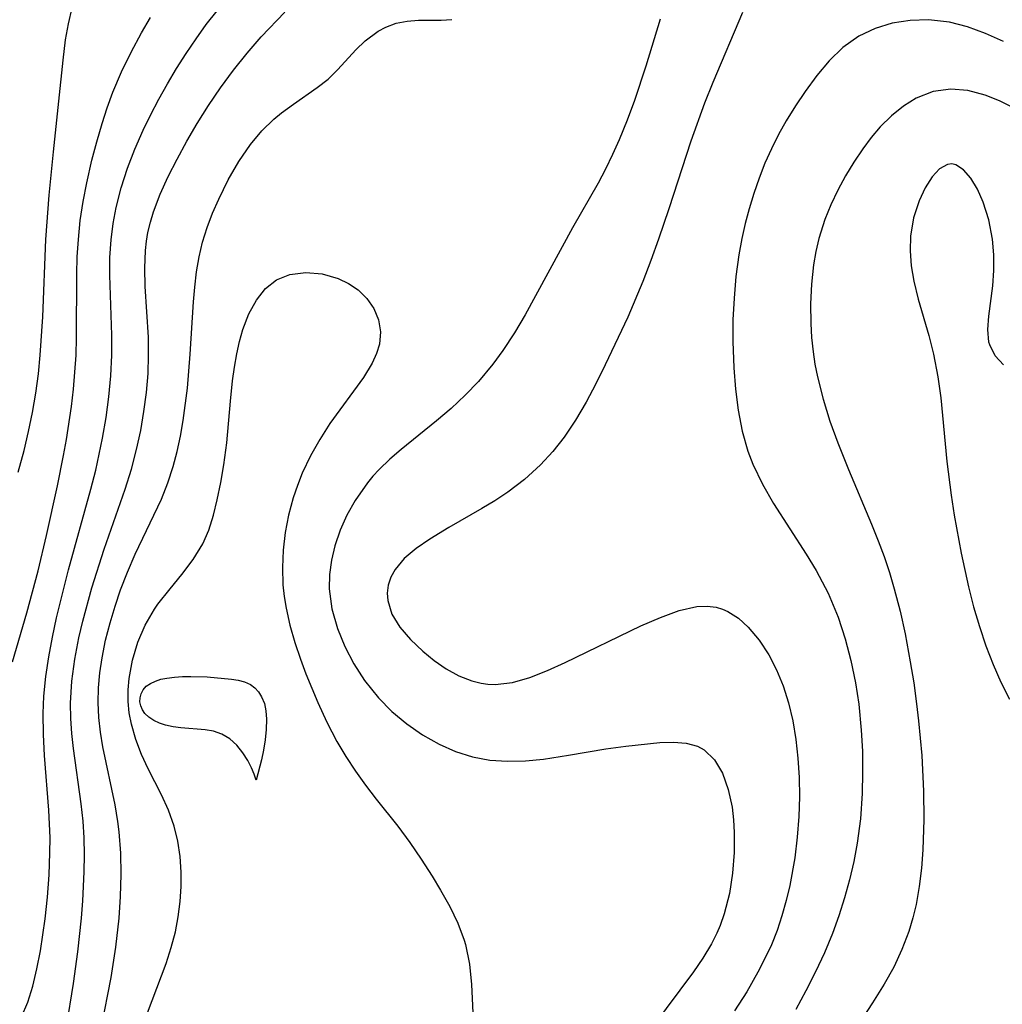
# Model space of a CAD drawing. Header units: metres. Extents: x 1073367 to 1082519, y 1569854 to 1574957.
# Tile 504 of 656: x 1077578 to 1077663, y 1573808 to 1573892. Entities that reach past the tile are written whole.
import ezdxf

# ---------------------------------------------------------------- set-up
doc = ezdxf.new("R2010")
doc.units = ezdxf.units.M
doc.layers.add('CGG_CurvaNivelLidar_v1', color=253, linetype='Continuous', lineweight=30)

msp = doc.modelspace()

# ---------------------------------------------------------------- linework, layer by layer
at = {"layer": 'CGG_CurvaNivelLidar_v1'}
for p, q in [((1077582.3185, 1573892.1019, 70.5), (1077582.6398, 1573893.4816, 70.5)), ((1077594.1915, 1573892.0231, 69.5), (1077595.1142, 1573893.2215, 69.5)), ((1077588.6128, 1573891.3088, 70), (1077589.3857, 1573892.6256, 70)), ((1077598.9287, 1573890.9799, 69), (1077600.9686, 1573893.0978, 69)), ((1077611.5165, 1573892.3284, 68.5), (1077612.4859, 1573892.3961, 68.5)), ((1077612.4859, 1573892.3961, 68.5), (1077614.434, 1573892.3998, 68.5)), ((1077614.434, 1573892.3998, 68.5), (1077615.3419, 1573892.468, 68.5)), ((1077633.3212, 1573892.4823, 68.5), (1077632.072, 1573888.4344, 68.5)), ((1077640.3976, 1573893.075, 69), (1077637.8376, 1573887.0259, 69)), ((1077654.8567, 1573892.3827, 69.5), (1077653.3128, 1573892.1392, 69.5)), ((1077656.434, 1573892.4314, 69.5), (1077654.8567, 1573892.3827, 69.5)), ((1077658.232, 1573892.2373, 69.5), (1077656.434, 1573892.4314, 69.5)), ((1077582.0654, 1573890.7058, 70.5), (1077582.3185, 1573892.1019, 70.5)), ((1077593.3048, 1573890.7949, 69.5), (1077594.1915, 1573892.0231, 69.5)), ((1077609.0161, 1573891.4747, 68.5), (1077609.66, 1573891.8184, 68.5)), ((1077609.66, 1573891.8184, 68.5), (1077610.5571, 1573892.1449, 68.5)), ((1077610.5571, 1573892.1449, 68.5), (1077611.5165, 1573892.3284, 68.5)), ((1077651.8296, 1573891.6964, 69.5), (1077650.439, 1573891.0349, 69.5)), ((1077653.3128, 1573892.1392, 69.5), (1077651.8296, 1573891.6964, 69.5)), ((1077659.798, 1573891.8392, 69.5), (1077658.232, 1573892.2373, 69.5)), ((1077661.3507, 1573891.2705, 69.5), (1077659.798, 1573891.8392, 69.5)), ((1077581.8436, 1573888.9687, 70.5), (1077582.0654, 1573890.7058, 70.5)), ((1077587.7118, 1573889.6447, 70), (1077588.6128, 1573891.3088, 70)), ((1077592.4538, 1573889.5399, 69.5), (1077593.3048, 1573890.7949, 69.5)), ((1077597.7026, 1573889.5644, 69), (1077598.9287, 1573890.9799, 69)), ((1077607.8839, 1573890.6192, 68.5), (1077609.0161, 1573891.4747, 68.5)), ((1077650.439, 1573891.0349, 69.5), (1077649.056, 1573890.0434, 69.5)), ((1077662.8909, 1573890.5745, 69.5), (1077661.3507, 1573891.2705, 69.5)), ((1077605.5381, 1573888.1501, 68.5), (1077607.0914, 1573889.8375, 68.5)), ((1077607.0914, 1573889.8375, 68.5), (1077607.8839, 1573890.6192, 68.5)), ((1077649.056, 1573890.0434, 69.5), (1077647.8881, 1573888.917, 69.5)), ((1077581.4908, 1573885.4111, 70.5), (1077581.8436, 1573888.9687, 70.5)), ((1077586.8845, 1573887.9469, 70), (1077587.7118, 1573889.6447, 70)), ((1077591.6291, 1573888.244, 69.5), (1077592.4538, 1573889.5399, 69.5)), ((1077596.5357, 1573888.0914, 69), (1077597.7026, 1573889.5644, 69)), ((1077590.8409, 1573886.9261, 69.5), (1077591.6291, 1573888.244, 69.5)), ((1077604.6895, 1573887.3364, 68.5), (1077605.5381, 1573888.1501, 68.5)), ((1077632.072, 1573888.4344, 68.5), (1077631.0857, 1573885.4926, 68.5)), ((1077647.8881, 1573888.917, 69.5), (1077646.8066, 1573887.6442, 69.5)), ((1077586.1477, 1573886.2118, 70), (1077586.8845, 1573887.9469, 70)), ((1077595.4252, 1573886.5713, 69), (1077596.5357, 1573888.0914, 69)), ((1077603.7547, 1573886.5944, 68.5), (1077604.6895, 1573887.3364, 68.5)), ((1077646.8066, 1573887.6442, 69.5), (1077645.7914, 1573886.2653, 69.5)), ((1077590.0898, 1573885.5886, 69.5), (1077590.8409, 1573886.9261, 69.5)), ((1077594.3937, 1573885.0464, 69), (1077595.4252, 1573886.5713, 69)), ((1077601.7163, 1573885.1797, 68.5), (1077603.7547, 1573886.5944, 68.5)), ((1077637.8376, 1573887.0259, 69), (1077637.1401, 1573885.2623, 69)), ((1077658.3523, 1573886.4709, 70), (1077656.8315, 1573886.2465, 70)), ((1077659.8268, 1573886.3452, 70), (1077658.3523, 1573886.4709, 70)), ((1077585.6551, 1573884.8592, 70), (1077586.1477, 1573886.2118, 70)), ((1077589.3787, 1573884.2327, 69.5), (1077590.0898, 1573885.5886, 69.5)), ((1077645.7914, 1573886.2653, 69.5), (1077644.9653, 1573885.0222, 69.5)), ((1077655.3725, 1573885.6798, 70), (1077654.2779, 1573885.0075, 70)), ((1077656.8315, 1573886.2465, 70), (1077655.3725, 1573885.6798, 70)), ((1077661.3079, 1573885.9491, 70), (1077659.8268, 1573886.3452, 70)), ((1077662.567, 1573885.4467, 70), (1077661.3079, 1573885.9491, 70)), ((1077581.0097, 1573881.071, 70.5), (1077581.4908, 1573885.4111, 70.5)), ((1077585.2106, 1573883.4879, 70), (1077585.6551, 1573884.8592, 70)), ((1077593.415, 1573883.4921, 69), (1077594.3937, 1573885.0464, 69)), ((1077600.6854, 1573884.4218, 68.5), (1077601.7163, 1573885.1797, 68.5)), ((1077631.0857, 1573885.4926, 68.5), (1077630.4588, 1573883.7956, 68.5)), ((1077637.1401, 1573885.2623, 69), (1077635.9596, 1573881.9626, 69)), ((1077644.9653, 1573885.0222, 69.5), (1077644.1816, 1573883.7322, 69.5)), ((1077654.2779, 1573885.0075, 70), (1077653.2458, 1573884.1729, 70)), ((1077663.8089, 1573884.8248, 70), (1077662.567, 1573885.4467, 70)), ((1077588.7469, 1573882.9302, 69.5), (1077589.3787, 1573884.2327, 69.5)), ((1077600.0107, 1573883.863, 68.5), (1077600.6854, 1573884.4218, 68.5)), ((1077653.2458, 1573884.1729, 70), (1077652.2767, 1573883.2051, 70)), ((1077584.7473, 1573881.9154, 70), (1077585.2106, 1573883.4879, 70)), ((1077592.5162, 1573881.9632, 69), (1077593.415, 1573883.4921, 69)), ((1077598.9761, 1573882.8558, 68.5), (1077600.0107, 1573883.863, 68.5)), ((1077630.4588, 1573883.7956, 68.5), (1077629.7727, 1573882.099, 68.5)), ((1077644.1816, 1573883.7322, 69.5), (1077643.5213, 1573882.5417, 69.5)), ((1077652.2767, 1573883.2051, 70), (1077651.5048, 1573882.2973, 70)), ((1077588.0344, 1573881.298, 69.5), (1077588.7469, 1573882.9302, 69.5)), ((1077598.0101, 1573881.6957, 68.5), (1077598.9761, 1573882.8558, 68.5)), ((1077643.5213, 1573882.5417, 69.5), (1077642.9056, 1573881.3207, 69.5)), ((1077651.5048, 1573882.2973, 70), (1077650.7747, 1573881.3259, 70)), ((1077584.3265, 1573880.3292, 70), (1077584.7473, 1573881.9154, 70)), ((1077591.6662, 1573880.422, 69), (1077592.5162, 1573881.9632, 69)), ((1077596.9983, 1573880.2173, 68.5), (1077598.0101, 1573881.6957, 68.5)), ((1077629.7727, 1573882.099, 68.5), (1077629.205, 1573880.8237, 68.5)), ((1077635.9596, 1573881.9626, 69), (1077634.0606, 1573876.1513, 69)), ((1077650.7747, 1573881.3259, 70), (1077650.0019, 1573880.179, 70)), ((1077580.6465, 1573877.3077, 70.5), (1077581.0097, 1573881.071, 70.5)), ((1077587.4022, 1573879.6408, 69.5), (1077588.0344, 1573881.298, 69.5)), ((1077629.205, 1573880.8237, 68.5), (1077628.5994, 1573879.5726, 68.5)), ((1077642.9056, 1573881.3207, 69.5), (1077642.3415, 1573880.0708, 69.5)), ((1077583.8807, 1573878.39, 70), (1077584.3265, 1573880.3292, 70)), ((1077586.8592, 1573877.9607, 69.5), (1077587.4022, 1573879.6408, 69.5)), ((1077590.8981, 1573878.9279, 69), (1077591.6662, 1573880.422, 69)), ((1077596.0878, 1573878.6372, 68.5), (1077596.9983, 1573880.2173, 68.5)), ((1077642.3415, 1573880.0708, 69.5), (1077641.8301, 1573878.7794, 69.5)), ((1077650.0019, 1573880.179, 70), (1077649.2783, 1573878.9814, 70)), ((1077658.0633, 1573879.9771, 70.5), (1077657.3848, 1573879.5986, 70.5)), ((1077658.4438, 1573880.0155, 70.5), (1077658.0633, 1573879.9771, 70.5)), ((1077658.7953, 1573879.9325, 70.5), (1077658.4438, 1573880.0155, 70.5)), ((1077659.4497, 1573879.5012, 70.5), (1077658.7953, 1573879.9325, 70.5)), ((1077590.2079, 1573877.4197, 69), (1077590.8981, 1573878.9279, 69)), ((1077628.5994, 1573879.5726, 68.5), (1077627.955, 1573878.3484, 68.5)), ((1077641.8301, 1573878.7794, 69.5), (1077641.3734, 1573877.4647, 69.5)), ((1077649.2783, 1573878.9814, 70), (1077648.6091, 1573877.7417, 70)), ((1077656.7411, 1573878.9013, 70.5), (1077656.1493, 1573877.9626, 70.5)), ((1077657.3848, 1573879.5986, 70.5), (1077656.7411, 1573878.9013, 70.5)), ((1077660.0735, 1573878.7793, 70.5), (1077659.4497, 1573879.5012, 70.5)), ((1077660.6482, 1573877.8336, 70.5), (1077660.0735, 1573878.7793, 70.5)), ((1077583.5747, 1573876.7672, 70), (1077583.8807, 1573878.39, 70)), ((1077586.4213, 1573876.2581, 69.5), (1077586.8592, 1573877.9607, 69.5)), ((1077595.2655, 1573876.9868, 68.5), (1077596.0878, 1573878.6372, 68.5)), ((1077627.955, 1573878.3484, 68.5), (1077625.761, 1573874.5072, 68.5)), ((1077656.1493, 1573877.9626, 70.5), (1077655.6304, 1573876.8437, 70.5)), ((1077580.3704, 1573873.5005, 70.5), (1077580.6465, 1573877.3077, 70.5)), ((1077589.6323, 1573875.886, 69), (1077590.2079, 1573877.4197, 69)), ((1077641.3734, 1573877.4647, 69.5), (1077640.9665, 1573876.1321, 69.5)), ((1077648.6091, 1573877.7417, 70), (1077648.0176, 1573876.4967, 70)), ((1077661.153, 1573876.7175, 70.5), (1077660.6482, 1573877.8336, 70.5)), ((1077583.3331, 1573875.1341, 70), (1077583.5747, 1573876.7672, 70)), ((1077586.1589, 1573874.8731, 69.5), (1077586.4213, 1573876.2581, 69.5)), ((1077594.7326, 1573875.7791, 68.5), (1077595.2655, 1573876.9868, 68.5)), ((1077648.0176, 1573876.4967, 70), (1077647.5012, 1573875.2174, 70)), ((1077655.6304, 1573876.8437, 70.5), (1077655.1557, 1573875.3755, 70.5)), ((1077661.642, 1573875.1889, 70.5), (1077661.153, 1573876.7175, 70.5)), ((1077589.3705, 1573874.9937, 69), (1077589.6323, 1573875.886, 69)), ((1077594.2588, 1573874.5458, 68.5), (1077594.7326, 1573875.7791, 68.5)), ((1077634.0606, 1573876.1513, 69), (1077633.1642, 1573873.526, 69)), ((1077640.9665, 1573876.1321, 69.5), (1077640.628, 1573874.8652, 69.5)), ((1077583.1631, 1573873.4922, 70), (1077583.3331, 1573875.1341, 70)), ((1077585.981, 1573873.4757, 69.5), (1077586.1589, 1573874.8731, 69.5)), ((1077589.1639, 1573874.0897, 69), (1077589.3705, 1573874.9937, 69)), ((1077593.8633, 1573873.2835, 68.5), (1077594.2588, 1573874.5458, 68.5)), ((1077640.628, 1573874.8652, 69.5), (1077640.3385, 1573873.5865, 69.5)), ((1077647.5012, 1573875.2174, 70), (1077646.9876, 1573873.5798, 70)), ((1077655.1557, 1573875.3755, 70.5), (1077654.8838, 1573873.7765, 70.5)), ((1077661.9585, 1573873.5402, 70.5), (1077661.642, 1573875.1889, 70.5)), ((1077589.0404, 1573873.3547, 69), (1077589.1639, 1573874.0897, 69)), ((1077625.761, 1573874.5072, 68.5), (1077621.6665, 1573867.0168, 68.5)), ((1077654.8838, 1573873.7765, 70.5), (1077654.8517, 1573872.5143, 70.5)), ((1077580.0921, 1573866.8345, 70.5), (1077580.3704, 1573873.5005, 70.5)), ((1077583.0748, 1573872.0013, 70), (1077583.1631, 1573873.4922, 70)), ((1077585.8844, 1573871.9595, 69.5), (1077585.981, 1573873.4757, 69.5)), ((1077588.9503, 1573872.5565, 69), (1077589.0404, 1573873.3547, 69)), ((1077593.5654, 1573872.0109, 68.5), (1077593.8633, 1573873.2835, 68.5)), ((1077633.1642, 1573873.526, 69), (1077632.5145, 1573871.6995, 69)), ((1077640.3385, 1573873.5865, 69.5), (1077640.0866, 1573872.1898, 69.5)), ((1077646.9876, 1573873.5798, 70), (1077646.7278, 1573872.4526, 70)), ((1077662.0664, 1573872.1908, 70.5), (1077661.9585, 1573873.5402, 70.5)), ((1077583.0332, 1573870.5058, 70), (1077583.0748, 1573872.0013, 70)), ((1077588.8844, 1573871.0147, 69), (1077588.9503, 1573872.5565, 69)), ((1077593.3468, 1573870.7131, 68.5), (1077593.5654, 1573872.0109, 68.5)), ((1077640.0866, 1573872.1898, 69.5), (1077639.8384, 1573870.3229, 69.5)), ((1077646.7278, 1573872.4526, 70), (1077646.5313, 1573871.3091, 70)), ((1077654.8517, 1573872.5143, 70.5), (1077654.9553, 1573871.2169, 70.5)), ((1077662.063, 1573870.835, 70.5), (1077662.0664, 1573872.1908, 70.5)), ((1077585.8677, 1573870.4362, 69.5), (1077585.8844, 1573871.9595, 69.5)), ((1077632.5145, 1573871.6995, 69), (1077631.8277, 1573869.8906, 69)), ((1077646.5313, 1573871.3091, 70), (1077646.3461, 1573869.6375, 70)), ((1077654.9553, 1573871.2169, 70.5), (1077655.175, 1573869.9002, 70.5)), ((1077583.0071, 1573865.0341, 70), (1077583.0332, 1573870.5058, 70)), ((1077586.052, 1573865.2522, 69.5), (1077585.8677, 1573870.4362, 69.5)), ((1077588.9217, 1573869.4581, 69), (1077588.8844, 1573871.0147, 69)), ((1077593.1924, 1573869.3965, 68.5), (1077593.3468, 1573870.7131, 68.5)), ((1077600.2365, 1573870.0254, 68), (1077601.3844, 1573870.4857, 68)), ((1077601.3844, 1573870.4857, 68), (1077602.7552, 1573870.6585, 68)), ((1077602.7552, 1573870.6585, 68), (1077604.1744, 1573870.5397, 68)), ((1077604.1744, 1573870.5397, 68), (1077605.5586, 1573870.1495, 68)), ((1077639.8384, 1573870.3229, 69.5), (1077639.673, 1573868.4469, 69.5)), ((1077661.968, 1573869.5046, 70.5), (1077662.063, 1573870.835, 70.5)), ((1077589.1955, 1573865.0883, 69), (1077588.9217, 1573869.4581, 69)), ((1077599.3002, 1573869.2787, 68), (1077600.2365, 1573870.0254, 68)), ((1077605.5586, 1573870.1495, 68), (1077606.4559, 1573869.7194, 68)), ((1077606.4559, 1573869.7194, 68), (1077607.2674, 1573869.1664, 68)), ((1077631.8277, 1573869.8906, 69), (1077630.5119, 1573866.8039, 69)), ((1077646.3461, 1573869.6375, 70), (1077646.2654, 1573867.9513, 70)), ((1077655.175, 1573869.9002, 70.5), (1077655.5508, 1573868.3538, 70.5)), ((1077661.6318, 1573866.9018, 70.5), (1077661.968, 1573869.5046, 70.5)), ((1077593.0888, 1573868.1201, 68.5), (1077593.1924, 1573869.3965, 68.5)), ((1077598.5089, 1573868.2772, 68), (1077599.3002, 1573869.2787, 68)), ((1077607.2674, 1573869.1664, 68), (1077608.0405, 1573868.4129, 68)), ((1077592.8043, 1573863.6028, 68.5), (1077593.0888, 1573868.1201, 68.5)), ((1077597.8529, 1573867.0794, 68), (1077598.5089, 1573868.2772, 68)), ((1077608.0405, 1573868.4129, 68), (1077608.6426, 1573867.5433, 68)), ((1077639.673, 1573868.4469, 69.5), (1077639.5816, 1573866.5687, 69.5)), ((1077646.2654, 1573867.9513, 70), (1077646.2827, 1573866.2593, 70)), ((1077655.5508, 1573868.3538, 70.5), (1077656.4607, 1573865.2185, 70.5)), ((1077597.33, 1573865.7306, 68), (1077597.8529, 1573867.0794, 68)), ((1077608.6426, 1573867.5433, 68), (1077609.0403, 1573866.583, 68)), ((1077621.6665, 1573867.0168, 68.5), (1077620.744, 1573865.4536, 68.5)), ((1077661.5516, 1573865.7258, 70.5), (1077661.6318, 1573866.9018, 70.5)), ((1077579.8851, 1573863.5225, 70.5), (1077580.0921, 1573866.8345, 70.5)), ((1077609.0403, 1573866.583, 68), (1077609.1996, 1573865.5521, 68)), ((1077630.5119, 1573866.8039, 69), (1077628.5822, 1573862.6944, 69)), ((1077639.5816, 1573866.5687, 69.5), (1077639.5633, 1573864.6946, 69.5)), ((1077646.2827, 1573866.2593, 70), (1077646.3561, 1573865.0415, 70)), ((1077586.0534, 1573863.5307, 69.5), (1077586.052, 1573865.2522, 69.5)), ((1077597.0414, 1573864.711, 68), (1077597.33, 1573865.7306, 68)), ((1077609.1996, 1573865.5521, 68), (1077609.1093, 1573864.4892, 68)), ((1077620.744, 1573865.4536, 68.5), (1077619.7575, 1573863.9375, 68.5)), ((1077656.4607, 1573865.2185, 70.5), (1077656.8753, 1573863.6124, 70.5)), ((1077661.6487, 1573864.6581, 70.5), (1077661.5516, 1573865.7258, 70.5)), ((1077582.962, 1573863.5278, 70), (1077583.0071, 1573865.0341, 70)), ((1077589.2195, 1573863.4963, 69), (1077589.1955, 1573865.0883, 69)), ((1077596.8082, 1573863.6462, 68), (1077597.0414, 1573864.711, 68)), ((1077609.1093, 1573864.4892, 68), (1077608.8665, 1573863.6627, 68)), ((1077639.5633, 1573864.6946, 69.5), (1077639.6463, 1573862.4386, 69.5)), ((1077646.3561, 1573865.0415, 70), (1077646.4841, 1573863.8274, 70)), ((1077661.7091, 1573864.4204, 70.5), (1077661.6487, 1573864.6581, 70.5)), ((1077662.1739, 1573863.4613, 70.5), (1077661.7091, 1573864.4204, 70.5)), ((1077579.717, 1573861.9174, 70.5), (1077579.8851, 1573863.5225, 70.5)), ((1077582.8699, 1573862.055, 70), (1077582.962, 1573863.5278, 70)), ((1077585.966, 1573861.7323, 69.5), (1077586.0534, 1573863.5307, 69.5)), ((1077589.1692, 1573861.9561, 69), (1077589.2195, 1573863.4963, 69)), ((1077592.561, 1573860.6904, 68.5), (1077592.8043, 1573863.6028, 68.5)), ((1077596.6125, 1573862.5004, 68), (1077596.8082, 1573863.6462, 68)), ((1077608.8665, 1573863.6627, 68), (1077608.4941, 1573862.8408, 68)), ((1077619.7575, 1573863.9375, 68.5), (1077618.8891, 1573862.7505, 68.5)), ((1077646.4841, 1573863.8274, 70), (1077646.6489, 1573862.7413, 70)), ((1077656.8753, 1573863.6124, 70.5), (1077657.2467, 1573861.6464, 70.5)), ((1077608.4941, 1573862.8408, 68), (1077607.7372, 1573861.5977, 68)), ((1077618.8891, 1573862.7505, 68.5), (1077617.6399, 1573861.2641, 68.5)), ((1077628.5822, 1573862.6944, 69), (1077627.775, 1573861.0662, 69)), ((1077646.6489, 1573862.7413, 70), (1077646.8601, 1573861.6616, 70)), ((1077662.8993, 1573862.6883, 70.5), (1077662.1739, 1573863.4613, 70.5)), ((1077579.4864, 1573860.2478, 70.5), (1077579.717, 1573861.9174, 70.5)), ((1077582.7335, 1573860.584, 70), (1077582.8699, 1573862.055, 70)), ((1077589.0337, 1573860.3107, 69), (1077589.1692, 1573861.9561, 69)), ((1077596.4562, 1573861.327, 68), (1077596.6125, 1573862.5004, 68)), ((1077639.6463, 1573862.4386, 69.5), (1077639.7991, 1573860.5922, 69.5)), ((1077585.797, 1573859.9456, 69.5), (1077585.966, 1573861.7323, 69.5)), ((1077596.2765, 1573859.5502, 68), (1077596.4562, 1573861.327, 68)), ((1077607.7372, 1573861.5977, 68), (1077604.8381, 1573857.6333, 68)), ((1077617.6399, 1573861.2641, 68.5), (1077616.4917, 1573860.0683, 68.5)), ((1077627.775, 1573861.0662, 69), (1077626.9305, 1573859.4703, 69)), ((1077646.8601, 1573861.6616, 70), (1077647.3473, 1573859.7424, 70)), ((1077657.2467, 1573861.6464, 70.5), (1077657.4845, 1573859.8498, 70.5)), ((1077579.2037, 1573858.587, 70.5), (1077579.4864, 1573860.2478, 70.5)), ((1077582.5592, 1573859.1151, 70), (1077582.7335, 1573860.584, 70)), ((1077588.8208, 1573858.6674, 69), (1077589.0337, 1573860.3107, 69)), ((1077592.2, 1573857.8974, 68.5), (1077592.561, 1573860.6904, 68.5)), ((1077639.7991, 1573860.5922, 69.5), (1077640.0372, 1573858.7717, 69.5)), ((1077585.558, 1573858.1619, 69.5), (1077585.797, 1573859.9456, 69.5)), ((1077595.9525, 1573855.9625, 68), (1077596.2765, 1573859.5502, 68)), ((1077616.4917, 1573860.0683, 68.5), (1077615.2836, 1573858.9329, 68.5)), ((1077626.9305, 1573859.4703, 69), (1077626.0247, 1573857.9244, 69)), ((1077647.3473, 1573859.7424, 70), (1077647.9444, 1573857.8458, 70)), ((1077657.4845, 1573859.8498, 70.5), (1077658.0145, 1573854.3599, 70.5)), ((1077578.8697, 1573856.9366, 70.5), (1077579.2037, 1573858.587, 70.5)), ((1077582.1286, 1573856.2583, 70), (1077582.5592, 1573859.1151, 70)), ((1077588.5369, 1573857.03, 69), (1077588.8208, 1573858.6674, 69)), ((1077615.2836, 1573858.9329, 68.5), (1077614.0291, 1573857.8538, 68.5)), ((1077640.0372, 1573858.7717, 69.5), (1077640.383, 1573856.9873, 69.5)), ((1077585.2566, 1573856.3831, 69.5), (1077585.558, 1573858.1619, 69.5)), ((1077591.9666, 1573856.5573, 68.5), (1077592.2, 1573857.8974, 68.5)), ((1077604.8381, 1573857.6333, 68), (1077603.9652, 1573856.2688, 68)), ((1077614.0291, 1573857.8538, 68.5), (1077610.9757, 1573855.4031, 68.5)), ((1077626.0247, 1573857.9244, 69), (1077625.0295, 1573856.4504, 69)), ((1077647.9444, 1573857.8458, 70), (1077648.6235, 1573855.9699, 70)), ((1077578.482, 1573855.2993, 70.5), (1077578.8697, 1573856.9366, 70.5)), ((1077588.1845, 1573855.4019, 69), (1077588.5369, 1573857.03, 69)), ((1077640.383, 1573856.9873, 69.5), (1077640.8681, 1573855.2518, 69.5)), ((1077581.8841, 1573854.8899, 70), (1077582.1286, 1573856.2583, 70)), ((1077584.6672, 1573853.6178, 69.5), (1077585.2566, 1573856.3831, 69.5)), ((1077591.6862, 1573855.2342, 68.5), (1077591.9666, 1573856.5573, 68.5)), ((1077595.7098, 1573854.0747, 68), (1077595.9525, 1573855.9625, 68)), ((1077603.9652, 1573856.2688, 68), (1077603.1679, 1573854.8386, 68)), ((1077625.0295, 1573856.4504, 69), (1077624.0493, 1573855.2193, 69)), ((1077648.6235, 1573855.9699, 70), (1077649.5391, 1573853.6729, 70)), ((1077577.9669, 1573853.453, 70.5), (1077578.482, 1573855.2993, 70.5)), ((1077587.7387, 1573853.7051, 69), (1077588.1845, 1573855.4019, 69)), ((1077591.3473, 1573853.9328, 68.5), (1077591.6862, 1573855.2342, 68.5)), ((1077610.9757, 1573855.4031, 68.5), (1077610.0078, 1573854.5619, 68.5)), ((1077624.0493, 1573855.2193, 69), (1077622.9824, 1573854.0674, 69)), ((1077640.8681, 1573855.2518, 69.5), (1077641.2908, 1573854.1207, 69.5)), ((1077581.3527, 1573852.2733, 70), (1077581.8841, 1573854.8899, 70)), ((1077603.1679, 1573854.8386, 68), (1077602.4627, 1573853.3525, 68)), ((1077610.0078, 1573854.5619, 68.5), (1077609.0946, 1573853.6776, 68.5)), ((1077658.0145, 1573854.3599, 70.5), (1077658.3763, 1573851.4641, 70.5)), ((1077584.2496, 1573851.9786, 69.5), (1077584.6672, 1573853.6178, 69.5)), ((1077587.1976, 1573851.968, 69), (1077587.7387, 1573853.7051, 69)), ((1077590.8861, 1573852.5086, 68.5), (1077591.3473, 1573853.9328, 68.5)), ((1077595.4457, 1573852.5452, 68), (1077595.7098, 1573854.0747, 68)), ((1077602.4627, 1573853.3525, 68), (1077602.0393, 1573852.296, 68)), ((1077609.0946, 1573853.6776, 68.5), (1077608.5505, 1573853.0847, 68.5)), ((1077622.9824, 1573854.0674, 69), (1077621.629, 1573852.8219, 69)), ((1077641.2908, 1573854.1207, 69.5), (1077642.1144, 1573852.4009, 69.5)), ((1077649.5391, 1573853.6729, 70), (1077651.536, 1573848.9618, 70)), ((1077590.3386, 1573851.1225, 68.5), (1077590.8861, 1573852.5086, 68.5)), ((1077595.1326, 1573851.0583, 68), (1077595.4457, 1573852.5452, 68)), ((1077608.0723, 1573852.5065, 68.5), (1077607.0223, 1573850.9998, 68.5)), ((1077608.5505, 1573853.0847, 68.5), (1077608.0723, 1573852.5065, 68.5)), ((1077621.629, 1573852.8219, 69), (1077620.1772, 1573851.7029, 69)), ((1077580.4074, 1573847.9676, 70), (1077581.3527, 1573852.2733, 70)), ((1077582.3211, 1573845.0079, 69.5), (1077584.2496, 1573851.9786, 69.5)), ((1077585.3781, 1573846.7969, 69), (1077587.1976, 1573851.968, 69)), ((1077602.0393, 1573852.296, 68), (1077601.6745, 1573851.2187, 68)), ((1077620.1772, 1573851.7029, 69), (1077619.0728, 1573850.9765, 69)), ((1077642.1144, 1573852.4009, 69.5), (1077643.0776, 1573850.7355, 69.5)), ((1077588.0638, 1573846.3825, 68.5), (1077590.3386, 1573851.1225, 68.5)), ((1077594.8004, 1573849.7253, 68), (1077595.1326, 1573851.0583, 68)), ((1077601.6745, 1573851.2187, 68), (1077601.2821, 1573849.7402, 68)), ((1077607.0223, 1573850.9998, 68.5), (1077606.3131, 1573849.7397, 68.5)), ((1077619.0728, 1573850.9765, 69), (1077617.9412, 1573850.2992, 69)), ((1077658.3763, 1573851.4641, 70.5), (1077658.6391, 1573849.7356, 70.5)), ((1077617.9412, 1573850.2992, 69), (1077615.0942, 1573848.6774, 69)), ((1077643.0776, 1573850.7355, 69.5), (1077645.9044, 1573846.3608, 69.5)), ((1077594.3976, 1573848.4526, 68), (1077594.8004, 1573849.7253, 68)), ((1077601.2821, 1573849.7402, 68), (1077600.9982, 1573848.2394, 68)), ((1077606.3131, 1573849.7397, 68.5), (1077605.7186, 1573848.4327, 68.5)), ((1077658.6391, 1573849.7356, 70.5), (1077659.2472, 1573846.453, 70.5)), ((1077593.8831, 1573847.2568, 68), (1077594.3976, 1573848.4526, 68)), ((1077600.9982, 1573848.2394, 68), (1077600.8195, 1573846.7259, 68)), ((1077605.7186, 1573848.4327, 68.5), (1077605.2546, 1573847.087, 68.5)), ((1077615.0942, 1573848.6774, 69), (1077613.4421, 1573847.6751, 69)), ((1077651.536, 1573848.9618, 70), (1077652.1071, 1573847.5304, 70)), ((1077579.696, 1573844.9269, 70), (1077580.4074, 1573847.9676, 70)), ((1077613.4421, 1573847.6751, 69), (1077612.2683, 1573846.8567, 69)), ((1077652.1071, 1573847.5304, 70), (1077652.6067, 1573846.1606, 70)), ((1077584.312, 1573843.454, 69), (1077585.3781, 1573846.7969, 69)), ((1077593.0573, 1573845.8977, 68), (1077593.8831, 1573847.2568, 68)), ((1077600.8195, 1573846.7259, 68), (1077600.7489, 1573845.2086, 68)), ((1077605.2546, 1573847.087, 68.5), (1077604.9679, 1573845.8653, 68.5)), ((1077612.2683, 1573846.8567, 69), (1077611.2555, 1573845.9874, 69)), ((1077587.3888, 1573844.8205, 68.5), (1077588.0638, 1573846.3825, 68.5)), ((1077592.088, 1573844.6266, 68), (1077593.0573, 1573845.8977, 68)), ((1077604.9679, 1573845.8653, 68.5), (1077604.8093, 1573844.6283, 68.5)), ((1077611.2555, 1573845.9874, 69), (1077610.4651, 1573845.0448, 69)), ((1077645.9044, 1573846.3608, 69.5), (1077646.7511, 1573844.9661, 69.5)), ((1077652.6067, 1573846.1606, 70), (1077653.0645, 1573844.7769, 70)), ((1077659.2472, 1573846.453, 70.5), (1077659.8787, 1573843.5577, 70.5)), ((1077578.7363, 1573841.3232, 70), (1077579.696, 1573844.9269, 70)), ((1077581.2857, 1573840.8882, 69.5), (1077582.3211, 1573845.0079, 69.5)), ((1077586.8064, 1573843.3015, 68.5), (1077587.3888, 1573844.8205, 68.5)), ((1077600.7489, 1573845.2086, 68), (1077600.7955, 1573843.729, 68)), ((1077610.4651, 1573845.0448, 69), (1077610.1048, 1573844.389, 69)), ((1077646.7511, 1573844.9661, 69.5), (1077647.7844, 1573843.003, 69.5)), ((1077591.0641, 1573843.3895, 68), (1077592.088, 1573844.6266, 68)), ((1077604.8093, 1573844.6283, 68.5), (1077604.7909, 1573843.3857, 68.5)), ((1077610.1048, 1573844.389, 69), (1077609.8759, 1573843.7034, 69)), ((1077653.0645, 1573844.7769, 70), (1077653.4802, 1573843.3803, 70)), ((1077583.5375, 1573840.5943, 69), (1077584.312, 1573843.454, 69)), ((1077586.3258, 1573841.886, 68.5), (1077586.8064, 1573843.3015, 68.5)), ((1077590.0247, 1573842.0636, 68), (1077591.0641, 1573843.3895, 68)), ((1077600.7955, 1573843.729, 68), (1077600.9033, 1573842.7209, 68)), ((1077604.7909, 1573843.3857, 68.5), (1077605.0135, 1573841.6604, 68.5)), ((1077609.8759, 1573843.7034, 69), (1077609.7884, 1573843.0204, 69)), ((1077653.4802, 1573843.3803, 70), (1077653.9801, 1573841.4564, 70)), ((1077659.8787, 1573843.5577, 70.5), (1077660.3262, 1573841.8185, 70.5)), ((1077600.9033, 1573842.7209, 68), (1077601.0671, 1573841.7168, 68)), ((1077609.7884, 1573843.0204, 69), (1077609.8293, 1573842.38, 69)), ((1077609.8293, 1573842.38, 69), (1077610.1953, 1573841.199, 69)), ((1077647.7844, 1573843.003, 69.5), (1077648.6387, 1573840.9287, 69.5)), ((1077585.8988, 1573840.4563, 68.5), (1077586.3258, 1573841.886, 68.5)), ((1077588.9254, 1573840.2452, 68), (1077589.7175, 1573841.6206, 68)), ((1077589.7175, 1573841.6206, 68), (1077590.0247, 1573842.0636, 68)), ((1077601.0671, 1573841.7168, 68), (1077601.3959, 1573840.2353, 68)), ((1077605.0135, 1573841.6604, 68.5), (1077605.4863, 1573839.9596, 68.5)), ((1077633.3251, 1573840.914, 69), (1077634.9336, 1573841.4992, 69)), ((1077634.9336, 1573841.4992, 69), (1077636.4628, 1573841.8493, 69)), ((1077636.4628, 1573841.8493, 69), (1077637.3672, 1573841.899, 69)), ((1077637.3672, 1573841.899, 69), (1077638.1244, 1573841.8019, 69)), ((1077638.1244, 1573841.8019, 69), (1077638.6699, 1573841.6378, 69)), ((1077638.6699, 1573841.6378, 69), (1077639.1419, 1573841.4285, 69)), ((1077639.1419, 1573841.4285, 69), (1077640.0522, 1573840.842, 69)), ((1077653.9801, 1573841.4564, 70), (1077654.4121, 1573839.5148, 70)), ((1077660.3262, 1573841.8185, 70.5), (1077660.8225, 1573840.1333, 70.5)), ((1077577.4889, 1573837.0763, 70), (1077578.7363, 1573841.3232, 70)), ((1077580.9212, 1573839.2017, 69.5), (1077581.2857, 1573840.8882, 69.5)), ((1077583.2084, 1573839.1589, 69), (1077583.5375, 1573840.5943, 69)), ((1077610.1953, 1573841.199, 69), (1077610.8778, 1573840.0777, 69)), ((1077631.6558, 1573840.1809, 69), (1077633.3251, 1573840.914, 69)), ((1077640.0522, 1573840.842, 69), (1077640.8979, 1573840.0752, 69)), ((1077648.6387, 1573840.9287, 69.5), (1077649.2412, 1573839.0843, 69.5)), ((1077585.5132, 1573838.943, 68.5), (1077585.8988, 1573840.4563, 68.5)), ((1077588.2927, 1573838.775, 68), (1077588.9254, 1573840.2452, 68)), ((1077601.3959, 1573840.2353, 68), (1077601.8101, 1573838.7647, 68)), ((1077605.4863, 1573839.9596, 68.5), (1077606.1183, 1573838.4093, 68.5)), ((1077610.8778, 1573840.0777, 69), (1077611.7932, 1573839.0129, 69)), ((1077625.1205, 1573837.0356, 69), (1077631.6558, 1573840.1809, 69)), ((1077640.8979, 1573840.0752, 69), (1077641.8289, 1573838.966, 69)), ((1077660.8225, 1573840.1333, 70.5), (1077661.3789, 1573838.4731, 70.5)), ((1077580.607, 1573837.5112, 69.5), (1077580.9212, 1573839.2017, 69.5)), ((1077582.8618, 1573837.3253, 69), (1077583.2084, 1573839.1589, 69)), ((1077585.2024, 1573837.4212, 68.5), (1077585.5132, 1573838.943, 68.5)), ((1077611.7932, 1573839.0129, 69), (1077612.8653, 1573838.004, 69)), ((1077641.8289, 1573838.966, 69), (1077642.6617, 1573837.6892, 69)), ((1077649.2412, 1573839.0843, 69.5), (1077649.7379, 1573837.1999, 69.5)), ((1077654.4121, 1573839.5148, 70), (1077654.8682, 1573837.084, 70)), ((1077587.8224, 1573837.2384, 68), (1077588.2927, 1573838.775, 68)), ((1077601.8101, 1573838.7647, 68), (1077602.2956, 1573837.3071, 68)), ((1077606.1183, 1573838.4093, 68.5), (1077606.9058, 1573836.9096, 68.5)), ((1077661.3789, 1573838.4731, 70.5), (1077662.0046, 1573836.8455, 70.5)), ((1077580.3574, 1573835.8164, 69.5), (1077580.607, 1573837.5112, 69.5)), ((1077582.6098, 1573835.4218, 69), (1077582.8618, 1573837.3253, 69)), ((1077585.0099, 1573836.1384, 68.5), (1077585.2024, 1573837.4212, 68.5)), ((1077587.5297, 1573835.6602, 68), (1077587.8224, 1573837.2384, 68)), ((1077602.2956, 1573837.3071, 68), (1077602.7656, 1573836.0555, 68)), ((1077612.8653, 1573838.004, 69), (1077613.8366, 1573837.2136, 69)), ((1077613.8366, 1573837.2136, 69), (1077614.8645, 1573836.497, 69)), ((1077642.6617, 1573837.6892, 69), (1077643.3292, 1573836.3954, 69)), ((1077649.7379, 1573837.1999, 69.5), (1077650.1356, 1573835.285, 69.5)), ((1077606.9058, 1573836.9096, 68.5), (1077607.832, 1573835.477, 68.5)), ((1077614.8645, 1573836.497, 69), (1077615.9447, 1573835.8904, 69)), ((1077622.0714, 1573835.737, 69), (1077623.5849, 1573836.335, 69)), ((1077623.5849, 1573836.335, 69), (1077625.1205, 1573837.0356, 69)), ((1077643.3292, 1573836.3954, 69), (1077643.9004, 1573835.0097, 69)), ((1077654.8682, 1573837.084, 70), (1077655.158, 1573835.2722, 70)), ((1077662.0046, 1573836.8455, 70.5), (1077662.6759, 1573835.3351, 70.5)), ((1077580.1907, 1573834.1169, 69.5), (1077580.3574, 1573835.8164, 69.5)), ((1077584.8906, 1573834.8533, 68.5), (1077585.0099, 1573836.1384, 68.5)), ((1077587.4489, 1573834.6679, 68), (1077587.5297, 1573835.6602, 68)), ((1077589.8011, 1573835.4305, 67.5), (1077590.2812, 1573835.5808, 67.5)), ((1077590.2812, 1573835.5808, 67.5), (1077590.801, 1573835.6893, 67.5)), ((1077590.801, 1573835.6893, 67.5), (1077591.461, 1573835.771, 67.5)), ((1077591.461, 1573835.771, 67.5), (1077592.1487, 1573835.8124, 67.5)), ((1077592.1487, 1573835.8124, 67.5), (1077592.8533, 1573835.8242, 67.5)), ((1077592.8533, 1573835.8242, 67.5), (1077594.2796, 1573835.7861, 67.5)), ((1077594.2796, 1573835.7861, 67.5), (1077596.349, 1573835.605, 67.5)), ((1077596.349, 1573835.605, 67.5), (1077596.9444, 1573835.5053, 67.5)), ((1077596.9444, 1573835.5053, 67.5), (1077597.4962, 1573835.3586, 67.5)), ((1077602.7656, 1573836.0555, 68), (1077603.8024, 1573833.5857, 68)), ((1077615.9447, 1573835.8904, 69), (1077617.0768, 1573835.4357, 69)), ((1077620.5763, 1573835.313, 69), (1077622.0714, 1573835.737, 69)), ((1077582.4996, 1573833.5165, 69), (1077582.6098, 1573835.4218, 69)), ((1077584.8575, 1573833.5675, 68.5), (1077584.8906, 1573834.8533, 68.5)), ((1077587.4556, 1573833.673, 68), (1077587.4489, 1573834.6679, 68)), ((1077588.5837, 1573834.3418, 67.5), (1077588.7613, 1573834.6809, 67.5)), ((1077588.7613, 1573834.6809, 67.5), (1077589.0174, 1573834.9776, 67.5)), ((1077589.0174, 1573834.9776, 67.5), (1077589.3741, 1573835.2324, 67.5)), ((1077589.3741, 1573835.2324, 67.5), (1077589.8011, 1573835.4305, 67.5)), ((1077597.4962, 1573835.3586, 67.5), (1077597.9877, 1573835.1354, 67.5)), ((1077597.9877, 1573835.1354, 67.5), (1077598.3622, 1573834.8503, 67.5)), ((1077598.3622, 1573834.8503, 67.5), (1077598.6797, 1573834.4934, 67.5)), ((1077607.832, 1573835.477, 68.5), (1077609.0308, 1573833.9767, 68.5)), ((1077617.0768, 1573835.4357, 69), (1077617.8713, 1573835.2386, 69)), ((1077617.8713, 1573835.2386, 69), (1077618.4475, 1573835.1613, 69)), ((1077618.4475, 1573835.1613, 69), (1077619.0848, 1573835.1393, 69)), ((1077619.0848, 1573835.1393, 69), (1077620.5763, 1573835.313, 69)), ((1077643.9004, 1573835.0097, 69), (1077644.3693, 1573833.5503, 69)), ((1077650.1356, 1573835.285, 69.5), (1077650.4227, 1573833.4292, 69.5)), ((1077655.158, 1573835.2722, 70), (1077655.407, 1573833.4543, 70)), ((1077662.6759, 1573835.3351, 70.5), (1077663.4293, 1573833.8708, 70.5)), ((1077580.1298, 1573832.6229, 69.5), (1077580.1907, 1573834.1169, 69.5)), ((1077588.473, 1573833.6263, 67.5), (1077588.4863, 1573833.9766, 67.5)), ((1077588.4863, 1573833.9766, 67.5), (1077588.5837, 1573834.3418, 67.5)), ((1077598.6797, 1573834.4934, 67.5), (1077598.9452, 1573834.0796, 67.5)), ((1077598.9452, 1573834.0796, 67.5), (1077599.1936, 1573833.4866, 67.5)), ((1077609.0308, 1573833.9767, 68.5), (1077610.1955, 1573832.7993, 68.5)), ((1077582.5218, 1573832.2138, 69), (1077582.4996, 1573833.5165, 69)), ((1077584.9191, 1573832.2919, 68.5), (1077584.8575, 1573833.5675, 68.5)), ((1077587.5557, 1573832.6879, 68), (1077587.4556, 1573833.673, 68)), ((1077588.5391, 1573833.2808, 67.5), (1077588.473, 1573833.6263, 67.5)), ((1077588.6856, 1573832.9422, 67.5), (1077588.5391, 1573833.2808, 67.5)), ((1077588.9061, 1573832.6298, 67.5), (1077588.6856, 1573832.9422, 67.5)), ((1077599.1936, 1573833.4866, 67.5), (1077599.3254, 1573832.8614, 67.5)), ((1077603.8024, 1573833.5857, 68), (1077604.5879, 1573831.8806, 68)), ((1077644.3693, 1573833.5503, 69), (1077644.7366, 1573831.9975, 69)), ((1077650.4227, 1573833.4292, 69.5), (1077650.6451, 1573831.19, 69.5)), ((1077655.407, 1573833.4543, 70), (1077655.575, 1573831.9968, 70)), ((1077580.1535, 1573830.82, 69.5), (1077580.1298, 1573832.6229, 69.5)), ((1077582.6097, 1573830.9106, 69), (1077582.5218, 1573832.2138, 69)), ((1077585.0618, 1573831.0183, 68.5), (1077584.9191, 1573832.2919, 68.5)), ((1077587.7426, 1573831.71, 68), (1077587.5557, 1573832.6879, 68)), ((1077589.2512, 1573832.309, 67.5), (1077588.9061, 1573832.6298, 67.5)), ((1077589.6716, 1573832.037, 67.5), (1077589.2512, 1573832.309, 67.5)), ((1077599.3254, 1573832.8614, 67.5), (1077599.3816, 1573832.1498, 67.5)), ((1077599.3816, 1573832.1498, 67.5), (1077599.3562, 1573831.2653, 67.5)), ((1077610.1955, 1573832.7993, 68.5), (1077611.4631, 1573831.7331, 68.5)), ((1077588.1201, 1573830.3961, 68), (1077587.7426, 1573831.71, 68)), ((1077590.1496, 1573831.8125, 67.5), (1077589.6716, 1573832.037, 67.5)), ((1077590.6719, 1573831.6371, 67.5), (1077590.1496, 1573831.8125, 67.5)), ((1077591.3229, 1573831.4948, 67.5), (1077590.6719, 1573831.6371, 67.5)), ((1077592.0037, 1573831.4029, 67.5), (1077591.3229, 1573831.4948, 67.5)), ((1077594.0961, 1573831.2396, 67.5), (1077592.0037, 1573831.4029, 67.5)), ((1077594.8113, 1573831.1121, 67.5), (1077594.0961, 1573831.2396, 67.5)), ((1077599.3562, 1573831.2653, 67.5), (1077599.2566, 1573830.3546, 67.5)), ((1077604.5879, 1573831.8806, 68), (1077605.4479, 1573830.2177, 68)), ((1077611.4631, 1573831.7331, 68.5), (1077612.8172, 1573830.787, 68.5)), ((1077644.7366, 1573831.9975, 69), (1077645.0014, 1573830.3991, 69)), ((1077655.575, 1573831.9968, 70), (1077655.8465, 1573828.9998, 70)), ((1077580.2493, 1573829.0121, 69.5), (1077580.1535, 1573830.82, 69.5)), ((1077582.7443, 1573829.6069, 69), (1077582.6097, 1573830.9106, 69)), ((1077585.2689, 1573829.7482, 68.5), (1077585.0618, 1573831.0183, 68.5)), ((1077588.6113, 1573829.1096, 68), (1077588.1201, 1573830.3961, 68)), ((1077595.5374, 1573830.8543, 67.5), (1077594.8113, 1573831.1121, 67.5)), ((1077596.2219, 1573830.4484, 67.5), (1077595.5374, 1573830.8543, 67.5)), ((1077596.8253, 1573829.8933, 67.5), (1077596.2219, 1573830.4484, 67.5)), ((1077612.8172, 1573830.787, 68.5), (1077614.2483, 1573829.9786, 68.5)), ((1077645.0014, 1573830.3991, 69), (1077645.1761, 1573828.7702, 69)), ((1077650.6451, 1573831.19, 69.5), (1077650.7368, 1573829.3769, 69.5)), ((1077583.4018, 1573824.8413, 69), (1077582.7443, 1573829.6069, 69)), ((1077586.3316, 1573824.7476, 68.5), (1077585.2689, 1573829.7482, 68.5)), ((1077597.3382, 1573829.2451, 67.5), (1077596.8253, 1573829.8933, 67.5)), ((1077599.2566, 1573830.3546, 67.5), (1077599.1088, 1573829.4636, 67.5)), ((1077605.4479, 1573830.2177, 68), (1077606.2152, 1573828.9249, 68)), ((1077614.2483, 1573829.9786, 68.5), (1077615.6616, 1573829.3636, 68.5)), ((1077625.4006, 1573829.0269, 68.5), (1077628.6178, 1573829.578, 68.5)), ((1077628.6178, 1573829.578, 68.5), (1077630.3475, 1573829.8223, 68.5)), ((1077630.3475, 1573829.8223, 68.5), (1077633.2754, 1573830.1302, 68.5)), ((1077633.2754, 1573830.1302, 68.5), (1077634.4619, 1573830.1716, 68.5)), ((1077634.4619, 1573830.1716, 68.5), (1077635.5544, 1573830.0869, 68.5)), ((1077635.5544, 1573830.0869, 68.5), (1077636.5313, 1573829.8184, 68.5)), ((1077636.5313, 1573829.8184, 68.5), (1077637.1012, 1573829.511, 68.5)), ((1077580.6205, 1573824.3029, 69.5), (1077580.2493, 1573829.0121, 69.5)), ((1077589.1883, 1573827.8564, 68), (1077588.6113, 1573829.1096, 68)), ((1077597.7608, 1573828.5706, 67.5), (1077597.3382, 1573829.2451, 67.5)), ((1077599.1088, 1573829.4636, 67.5), (1077598.9375, 1573828.6371, 67.5)), ((1077606.2152, 1573828.9249, 68), (1077607.0426, 1573827.6693, 68)), ((1077615.6616, 1573829.3636, 68.5), (1077617.1271, 1573828.9035, 68.5)), ((1077617.1271, 1573828.9035, 68.5), (1077618.6352, 1573828.6157, 68.5)), ((1077621.6924, 1573828.5559, 68.5), (1077623.2446, 1573828.7051, 68.5)), ((1077623.2446, 1573828.7051, 68.5), (1077625.4006, 1573829.0269, 68.5)), ((1077637.1012, 1573829.511, 68.5), (1077637.9945, 1573828.643, 68.5)), ((1077645.1761, 1573828.7702, 69), (1077645.2748, 1573827.1211, 69)), ((1077650.7368, 1573829.3769, 69.5), (1077650.759, 1573827.56, 69.5)), ((1077655.8465, 1573828.9998, 70), (1077656.0169, 1573825.9272, 70)), ((1077590.3343, 1573825.6289, 68), (1077589.1883, 1573827.8564, 68)), ((1077598.0916, 1573827.9348, 67.5), (1077597.7608, 1573828.5706, 67.5)), ((1077598.3281, 1573827.4008, 67.5), (1077598.0916, 1573827.9348, 67.5)), ((1077598.9375, 1573828.6371, 67.5), (1077598.5, 1573826.8871, 67.5)), ((1077618.6352, 1573828.6157, 68.5), (1077620.1525, 1573828.513, 68.5)), ((1077620.1525, 1573828.513, 68.5), (1077621.6924, 1573828.5559, 68.5)), ((1077637.9945, 1573828.643, 68.5), (1077638.6718, 1573827.478, 68.5)), ((1077598.5, 1573826.8871, 67.5), (1077598.3281, 1573827.4008, 67.5)), ((1077607.0426, 1573827.6693, 68), (1077607.9167, 1573826.4477, 68)), ((1077638.6718, 1573827.478, 68.5), (1077639.1674, 1573826.0948, 68.5)), ((1077645.2748, 1573827.1211, 69), (1077645.3058, 1573825.4436, 69)), ((1077650.759, 1573827.56, 69.5), (1077650.7143, 1573825.7435, 69.5)), ((1077607.9167, 1573826.4477, 68), (1077608.8261, 1573825.2579, 68)), ((1077590.9303, 1573824.3063, 68), (1077590.3343, 1573825.6289, 68)), ((1077639.1674, 1573826.0948, 68.5), (1077639.4996, 1573824.5553, 68.5)), ((1077645.3058, 1573825.4436, 69), (1077645.2636, 1573823.7626, 69)), ((1077650.7143, 1573825.7435, 69.5), (1077650.5618, 1573823.5447, 69.5)), ((1077656.0169, 1573825.9272, 70), (1077656.0439, 1573823.4824, 70)), ((1077583.5656, 1573823.3588, 69), (1077583.4018, 1573824.8413, 69)), ((1077586.57, 1573823.3099, 68.5), (1077586.3316, 1573824.7476, 68.5)), ((1077608.8261, 1573825.2579, 68), (1077610.6994, 1573822.9151, 68)), ((1077639.4996, 1573824.5553, 68.5), (1077639.6336, 1573823.4654, 68.5)), ((1077580.721, 1573821.9207, 69.5), (1077580.6205, 1573824.3029, 69.5)), ((1077591.4144, 1573822.9319, 68), (1077590.9303, 1573824.3063, 68)), ((1077645.2636, 1573823.7626, 69), (1077645.1297, 1573821.9742, 69)), ((1077583.6599, 1573821.9043, 69), (1077583.5656, 1573823.3588, 69)), ((1077586.6751, 1573822.4449, 68.5), (1077586.57, 1573823.3099, 68.5)), ((1077591.727, 1573821.6393, 68), (1077591.4144, 1573822.9319, 68)), ((1077610.6994, 1573822.9151, 68), (1077611.7358, 1573821.511, 68)), ((1077639.6336, 1573823.4654, 68.5), (1077639.6994, 1573822.3883, 68.5)), ((1077650.5618, 1573823.5447, 69.5), (1077650.2925, 1573821.4632, 69.5)), ((1077656.0439, 1573823.4824, 70), (1077655.9443, 1573820.8912, 70)), ((1077580.7146, 1573820.6264, 69.5), (1077580.721, 1573821.9207, 69.5)), ((1077583.6942, 1573820.4414, 69), (1077583.6599, 1573821.9043, 69)), ((1077586.8117, 1573820.6001, 68.5), (1077586.6751, 1573822.4449, 68.5)), ((1077639.6994, 1573822.3883, 68.5), (1077639.6935, 1573820.6408, 68.5)), ((1077645.1297, 1573821.9742, 69), (1077644.908, 1573820.1961, 69)), ((1077591.9244, 1573820.3121, 68), (1077591.727, 1573821.6393, 68)), ((1077611.7358, 1573821.511, 68), (1077612.7176, 1573820.07, 68)), ((1077650.2925, 1573821.4632, 69.5), (1077649.9981, 1573819.875, 69.5)), ((1077580.6369, 1573818.7104, 69.5), (1077580.7146, 1573820.6264, 69.5)), ((1077583.6785, 1573818.9721, 69), (1077583.6942, 1573820.4414, 69)), ((1077586.8488, 1573818.7393, 68.5), (1077586.8117, 1573820.6001, 68.5)), ((1077592.0164, 1573818.9605, 68), (1077591.9244, 1573820.3121, 68)), ((1077639.6935, 1573820.6408, 68.5), (1077639.5562, 1573818.8684, 68.5)), ((1077655.9443, 1573820.8912, 70), (1077655.818, 1573819.3004, 70)), ((1077612.7176, 1573820.07, 68), (1077613.654, 1573818.6079, 68)), ((1077644.908, 1573820.1961, 69), (1077644.4751, 1573817.8187, 69)), ((1077649.9981, 1573819.875, 69.5), (1077649.6347, 1573818.3004, 69.5)), ((1077580.4918, 1573816.8047, 69.5), (1077580.6369, 1573818.7104, 69.5)), ((1077583.5581, 1573816.4826, 69), (1077583.6785, 1573818.9721, 69)), ((1077586.8009, 1573816.8682, 68.5), (1077586.8488, 1573818.7393, 68.5)), ((1077592.0152, 1573817.731, 68), (1077592.0164, 1573818.9605, 68)), ((1077613.654, 1573818.6079, 68), (1077614.3835, 1573817.4095, 68)), ((1077639.5562, 1573818.8684, 68.5), (1077639.2773, 1573817.1006, 68.5)), ((1077655.818, 1573819.3004, 70), (1077655.6303, 1573817.7268, 70)), ((1077591.9347, 1573816.4219, 68), (1077592.0152, 1573817.731, 68)), ((1077644.4751, 1573817.8187, 69), (1077644.1671, 1573816.5005, 69)), ((1077649.6347, 1573818.3004, 69.5), (1077649.2076, 1573816.7411, 69.5)), ((1077655.6303, 1573817.7268, 70), (1077655.3617, 1573816.1764, 70)), ((1077586.6757, 1573814.9916, 68.5), (1077586.8009, 1573816.8682, 68.5)), ((1077614.3835, 1573817.4095, 68), (1077615.1745, 1573815.9964, 68)), ((1077639.2773, 1573817.1006, 68.5), (1077638.8325, 1573815.3656, 68.5)), ((1077580.2903, 1573814.9191, 69.5), (1077580.4918, 1573816.8047, 69.5)), ((1077583.4366, 1573814.9762, 69), (1077583.5581, 1573816.4826, 69)), ((1077591.7726, 1573815.1119, 68), (1077591.9347, 1573816.4219, 68)), ((1077615.1745, 1573815.9964, 68), (1077615.8663, 1573814.5593, 68)), ((1077644.1671, 1573816.5005, 69), (1077643.8059, 1573815.2009, 69)), ((1077649.2076, 1573816.7411, 69.5), (1077648.7181, 1573815.1997, 69.5)), ((1077655.3617, 1573816.1764, 70), (1077655.0863, 1573815.0027, 70)), ((1077591.5235, 1573813.8076, 68), (1077591.7726, 1573815.1119, 68)), ((1077638.8325, 1573815.3656, 68.5), (1077638.47, 1573814.3494, 68.5)), ((1077643.8059, 1573815.2009, 69), (1077643.3806, 1573813.9248, 69)), ((1077648.7181, 1573815.1997, 69.5), (1077648.163, 1573813.6801, 69.5)), ((1077579.8904, 1573812.1726, 69.5), (1077580.2903, 1573814.9191, 69.5)), ((1077583.1192, 1573812.093, 69), (1077583.4366, 1573814.9762, 69)), ((1077586.3946, 1573812.4884, 68.5), (1077586.6757, 1573814.9916, 68.5)), ((1077615.8663, 1573814.5593, 68), (1077616.4173, 1573813.0874, 68)), ((1077638.47, 1573814.3494, 68.5), (1077638.1921, 1573813.7035, 68.5)), ((1077655.0863, 1573815.0027, 70), (1077654.7441, 1573813.8507, 70)), ((1077591.1646, 1573812.445, 68), (1077591.5235, 1573813.8076, 68)), ((1077638.1921, 1573813.7035, 68.5), (1077637.7289, 1573812.7813, 68.5)), ((1077643.3806, 1573813.9248, 69), (1077642.8925, 1573812.6995, 69)), ((1077648.163, 1573813.6801, 69.5), (1077647.46, 1573812.0061, 69.5)), ((1077654.7441, 1573813.8507, 70), (1077654.1494, 1573812.282, 70)), ((1077616.4173, 1573813.0874, 68), (1077616.5294, 1573812.7055, 68)), ((1077616.5294, 1573812.7055, 68), (1077616.8773, 1573811.0171, 68)), ((1077637.7289, 1573812.7813, 68.5), (1077636.9953, 1573811.5507, 68.5)), ((1077642.8925, 1573812.6995, 69), (1077642.341, 1573811.4996, 69)), ((1077579.5935, 1573810.6211, 69.5), (1077579.8904, 1573812.1726, 69.5)), ((1077582.7379, 1573809.3422, 69), (1077583.1192, 1573812.093, 69)), ((1077585.982, 1573809.8761, 68.5), (1077586.3946, 1573812.4884, 68.5)), ((1077590.7285, 1573811.0908, 68), (1077591.1646, 1573812.445, 68)), ((1077647.46, 1573812.0061, 69.5), (1077646.6884, 1573810.3584, 69.5)), ((1077654.1494, 1573812.282, 70), (1077653.4359, 1573810.7615, 70)), ((1077589.1305, 1573806.8147, 68), (1077590.7285, 1573811.0908, 68)), ((1077616.8773, 1573811.0171, 68), (1077617.0604, 1573809.2829, 68)), ((1077636.9953, 1573811.5507, 68.5), (1077636.1804, 1573810.353, 68.5)), ((1077642.341, 1573811.4996, 69), (1077641.7352, 1573810.3231, 69)), ((1077579.2359, 1573809.1378, 69.5), (1077579.5935, 1573810.6211, 69.5)), ((1077636.1804, 1573810.353, 68.5), (1077632.2447, 1573805.1075, 68.5)), ((1077641.7352, 1573810.3231, 69), (1077640.7684, 1573808.644, 69)), ((1077646.6884, 1573810.3584, 69.5), (1077645.8659, 1573808.7316, 69.5)), ((1077653.4359, 1573810.7615, 70), (1077652.6209, 1573809.2893, 70)), ((1077582.0892, 1573805.3929, 69), (1077582.7379, 1573809.3422, 69)), ((1077585.0415, 1573805.1094, 68.5), (1077585.982, 1573809.8761, 68.5)), ((1077617.0604, 1573809.2829, 68), (1077617.3453, 1573802.1926, 68)), ((1077652.6209, 1573809.2893, 70), (1077651.6014, 1573807.6794, 70)), ((1077578.7968, 1573807.7483, 69.5), (1077579.2359, 1573809.1378, 69.5)), ((1077640.7684, 1573808.644, 69), (1077639.7259, 1573807.0034, 69)), ((1077645.8659, 1573808.7316, 69.5), (1077645.0052, 1573807.1221, 69.5)), ((1077578.2489, 1573806.4848, 69.5), (1077578.7968, 1573807.7483, 69.5)), ((1077651.6014, 1573807.6794, 70), (1077649.4839, 1573804.4865, 70))]:
    msp.add_line(p, q, dxfattribs=at)

doc.saveas('drawing.dxf')
